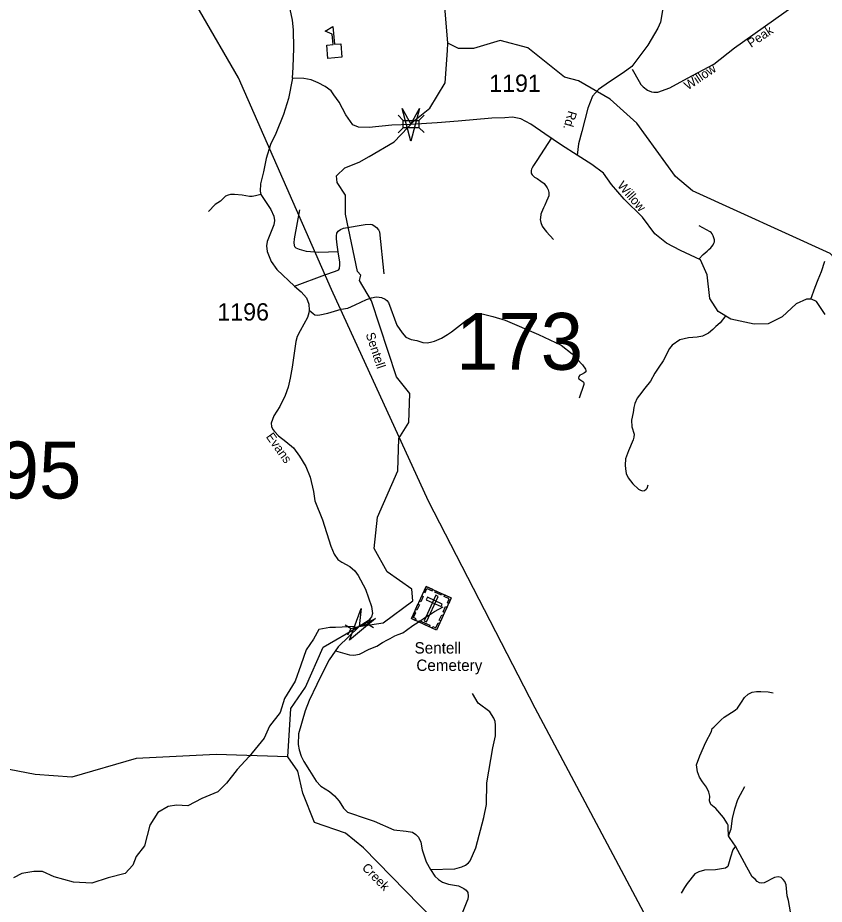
# Model space of a CAD drawing. Extents: x 884530 to 1028605, y 526725 to 653634.
# Drawn here: x 938802 to 944614, y 571686 to 578080 of the extents above; entities that cross this region are included whole.
import ezdxf

# ---------------------------------------------------------------- set-up
doc = ezdxf.new("R2010")
doc.units = 0
for name, color, linetype in [('Exist Cultural Cemetery CELL', 7, 'Continuous'), ('Exist Cultural Cemetery Label', 7, 'Continuous'), ('Exist Cultural Educational Facility Elementary CELL', 7, 'Continuous'), ('Exist Hydrographic Creek Single Shore', 7, 'Continuous'), ('Exist Hydrographic Creek Single Shore Label', 7, 'Continuous'), ('Exist Road Non-System Type 51', 7, 'Continuous'), ('Exist Road Non-System Type 51 Label', 7, 'Continuous'), ('Exist Road Secondary Structure Pipe Attributed CELL', 7, 'Continuous'), ('Exist Road Secondary Structure Pipe CELL', 7, 'Continuous'), ('Exist Road Secondary Structure Pipe Number Label', 7, 'Continuous'), ('Exist Road Secondary Structure Standard Bridge Attributed CELL', 7, 'Continuous'), ('Exist Road Secondary Structure Standard Bridge CELL', 7, 'Continuous'), ('Exist Road Secondary Structure Standard Bridge Number Label', 7, 'Continuous'), ('Exist Road Secondary Type 51 Attributed', 7, 'Continuous'), ('Exist Road Secondary Type 51 Label', 7, 'Continuous'), ('Exist Road Secondary Type 51 Number Label', 7, 'Continuous'), ('Exist Utilities Electrical Transmission Line', 7, 'Continuous')]:
    doc.layers.add(name, color=color, linetype=linetype)

msp = doc.modelspace()

# ---------------------------------------------------------------- linework, layer by layer
at = {"layer": 'Exist Cultural Cemetery CELL'}
for points in [[(941745.3, 573978.9), (941926, 573895.4), (941819.3, 573664.2), (941638.5, 573747.7)], [(941727.1, 573939.5), (941737.4, 573934.8), (941750.9, 573964), (941787.8, 573947), (941792.4, 573957.1), (941745.3, 573978.9)], [(941696, 573872.2), (941714.2, 573911.5), (941724.5, 573906.8), (941706.4, 573867.5)], [(941832, 573906.5), (941815, 573914.4), (941730, 573730.3), (941746.9, 573722.4)], [(941812.5, 573947.8), (941859.6, 573926), (941854.8, 573915.7), (941807.8, 573937.4)], [(941907.9, 573856), (941897.6, 573860.7), (941911.1, 573890), (941874.3, 573907), (941879, 573917.1), (941926.1, 573895.3)], [(941667.8, 573811.2), (941686, 573850.5), (941696.3, 573845.8), (941678.2, 573806.4)], [(941753.8, 573900), (941746, 573883), (941852.9, 573833.6), (941860.7, 573850.6)], [(941668.6, 573733.9), (941673.4, 573744.3), (941653.4, 573753.5), (941670.4, 573790.2), (941660.3, 573794.9), (941638.5, 573747.8)], [(941866.9, 573794.4), (941885.1, 573833.7), (941895.4, 573829), (941877.2, 573789.6)], [(941695.5, 573734), (941772.5, 573698.4), (941767.7, 573688.1), (941690.7, 573723.7)], [(941789.2, 573678.1), (941794, 573688.5), (941814, 573679.3), (941830.9, 573716), (941841, 573711.3), (941819.3, 573664.2)], [(941839.2, 573734.6), (941857.4, 573773.9), (941867.7, 573769.1), (941849.6, 573729.8)]]:
    msp.add_lwpolyline(points, close=True, dxfattribs=at)
at = {"layer": 'Exist Cultural Educational Facility Elementary CELL'}
msp.add_lwpolyline([(941037.1, 577785.3), (941028.2, 577882.8), (941074.1, 577887), (941067.3, 577961.8), (941018.2, 577981.7), (941072, 578015.8), (941083.6, 577887.9), (941129.5, 577892), (941138.3, 577794.5)], close=True, dxfattribs=at)
at = {"layer": 'Exist Hydrographic Creek Single Shore'}
for points in [[(941901.3, 577896.6), (941877.9, 578186.5), (941743.1, 578314), (941694.1, 578475.2), (941557.5, 578618.9)], [(940748.7, 572748.6), (940769.7, 573099.3), (940875, 573251.4), (941002.3, 573540.9), (941259.5, 573690.7), (941436.2, 573716), (941648.2, 573875.7), (941642.6, 573958), (941463.6, 574082.9), (941369.6, 574252.2), (941394.5, 574478.1), (941539.9, 574813.2), (941548.2, 575046), (941619.1, 575159.5), (941626.5, 575369.3), (941530.9, 575489.4), (941350.4, 576037.7), (941263.9, 576183.9), (941273.7, 576223.1), (941249.7, 576249.8), (941164.3, 576661.8), (941164.6, 576799.3), (941102.7, 576892.1), (941099.9, 576940), (941159, 576996.2), (941263, 577038.4), (941333.3, 577077.8), (941514.2, 577185.7), (941664.2, 577341.3), (941771.9, 577426.7), (941881.6, 577609.6), (941898.5, 577843.1), (941901.3, 577896.6)], [(944793, 576231.1), (944656.5, 576378.2), (943663.6, 576831.4), (943542.2, 576935.5), (943264.3, 577318.5), (943070.3, 577493.1), (942841.7, 577625.6), (942742, 577651.8), (942477.7, 577862.8), (942278.1, 577916.3), (942086.9, 577857.2), (941977.2, 577857.2), (941901.3, 577896.6)], [(940748.7, 572748.6), (940232.4, 572765.5), (939655.9, 572737.7), (939192.5, 572602.7), (938926.2, 572621.2), (938611.7, 572683.3), (938503.1, 572678.9), (938164.9, 572547.8), (937811.8, 572469.6), (937573.3, 572330), (937438.8, 572299.9), (937264.5, 572323.1), (937067, 572396), (936833.2, 572620.6), (936420.6, 572743.7), (936193.8, 572928.8)], [(936769.2, 569671.7), (936844.8, 569693.1), (937352.9, 569676.3), (937530.9, 569754.8), (937909.6, 570081.9), (938557.9, 570492.2), (938854.2, 570614.3), (939891.2, 570928.1), (940597.3, 570851.6), (941185.3, 570741.3), (941552.6, 570750.3), (941646.6, 570814), (941708.5, 570914.5), (941814, 571293.1), (941830, 571509.3), (941798.9, 571575.6), (941292.3, 572094.4), (941162.5, 572198.8), (940940.1, 572275.5), (940856, 572487.2), (940820, 572645.4), (940748.7, 572748.6)]]:
    msp.add_lwpolyline(points, dxfattribs=at)
at = {"layer": 'Exist Road Non-System Type 51'}
for points in [[(943229.2, 577708.8), (943279.4, 577619.4), (943293.2, 577597.2), (943308.1, 577580.5), (943339, 577558.1), (943369.3, 577545.9), (943386.2, 577542.3), (943414.6, 577543.3), (943501.8, 577575.2), (943629.5, 577644.7), (943818.4, 577745.1), (943968, 577862.6), (944323.3, 578114), (944527.7, 578264.8), (944571.4, 578378.8), (944749, 578717.3)], [(942648.2, 577213.1), (942542.4, 577051), (942519.5, 577013.8), (942508.8, 576997), (942505.2, 576987.4), (942502.7, 576979), (942501.6, 576969.5), (942501.6, 576961), (942504, 576953.8), (942509.9, 576946.6), (942517.2, 576939.5), (942525.6, 576931), (942545.9, 576920.2), (942572.3, 576899.9), (942595.1, 576883.1), (942616.7, 576853.1), (942623.9, 576838.7), (942628.7, 576819.5), (942628.7, 576795.5), (942622.7, 576777.5), (942613.1, 576755.9), (942599.9, 576728.3), (942590.3, 576709.1), (942575.9, 576675.6), (942571.1, 576662.4), (942568.8, 576637.2), (942567.5, 576624), (942572.3, 576603.6), (942582, 576577.2), (942594, 576560.4), (942613.1, 576535.3), (942662.4, 576481.3)], [(940554.4, 576804.5), (940515, 576796.2), (940491.2, 576791.3), (940482.4, 576790.5), (940471, 576791.4), (940446.5, 576795.3), (940418.4, 576799.7), (940363.8, 576805.8), (940335.5, 576805.8), (940318.3, 576801), (940299.1, 576791.6), (940262.2, 576757.7), (940224.2, 576732.4), (940176.6, 576682.2)], [(941111.9, 576391.1), (940971.1, 576387), (940883, 576394.4), (940831, 576408.1), (940807.5, 576418), (940798.7, 576426.6), (940795.1, 576440.3), (940792.6, 576455.2), (940796.3, 576486.1), (940833.4, 576693.1)], [(941111.9, 576391.1), (941103.7, 576441.9), (941098.3, 576484.2), (941098.4, 576507.1), (941101.7, 576526.7), (941111.8, 576540.9), (941127.3, 576552.8), (941150.2, 576563.2), (941305.8, 576589.4), (941342.2, 576591.4), (941356.9, 576587.3), (941368.5, 576581.4), (941387.3, 576567.5), (941400.4, 576551.1), (941407.9, 576535.3), (941439.2, 576233.6)], [(943710.4, 576338.8), (943741.7, 576371.6), (943755.6, 576384.8), (943770.5, 576397.3), (943782.2, 576408.2), (943796.2, 576419.9), (943804, 576430.8), (943812.6, 576442.6), (943818.9, 576453.4), (943821.9, 576464.4), (943821.9, 576477.6), (943818.9, 576493.3), (943814.1, 576507.3), (943806.3, 576520.5), (943798.6, 576530.7), (943790.8, 576536.1), (943713.5, 576578.3)], [(940795.8, 576144.5), (941015.3, 576226.2), (941090.8, 576251.7), (941108.2, 576258.3), (941115.9, 576264), (941119.9, 576270), (941121.3, 576278.1), (941122.8, 576289.8), (941123.9, 576316.7), (941111.9, 576391.1)], [(944517.4, 576050.1), (944548.4, 576135.5), (944569.8, 576190.7), (944593, 576249.8), (944618.8, 576325.2)], [(940900.9, 575971.9), (940929.8, 575947), (940942.8, 575938), (940959.7, 575934), (940979.7, 575937), (941035.6, 575949), (941084.9, 575964.1), (941132.1, 575977.3), (941181.6, 575985.8), (941234.4, 576008.7), (941315.6, 576048.1), (941352, 576059.7), (941383.9, 576065.7), (941406.8, 576064.8), (941423.2, 576061.2), (941448.8, 576049.8), (941462.7, 576040.8), (941473.8, 576025.8), (941533.3, 575861.8), (941572.7, 575806.8), (941599.5, 575775.3), (941637.4, 575759.4), (941677.6, 575751.7), (941720.2, 575738.4), (941752.2, 575735.4), (941776.8, 575740.3), (941805.3, 575747.9), (941856, 575769.3), (941898.9, 575796.2), (941927.8, 575815.3), (941969.8, 575848.2), (942036.6, 575898.1), (942089.5, 575931), (942113.5, 575940), (942135.5, 575944), (942158.5, 575941), (942225.4, 575925.4), (942314.9, 575898), (942554.9, 575795.4), (942717.2, 575717.8), (942797.2, 575656.9), (942872.3, 575575.8), (942892.5, 575545.8), (942895.8, 575535.3), (942894.7, 575526.5), (942886.7, 575518.5), (942865.2, 575506.5), (942853.1, 575501.1), (942845, 575493.4), (942841.8, 575483.8), (942845.2, 575475.5), (942860.4, 575466), (942874.6, 575456.9), (942878.7, 575452.4), (942881.7, 575443.1), (942880.5, 575434.2), (942847.3, 575335.8)], [(943905.5, 575931.8), (943863.7, 575878.7), (943832.8, 575852.1), (943809.8, 575830.6), (943778.9, 575804.9), (943737.6, 575784.2), (943697, 575775.4), (943636.3, 575771.5), (943572.1, 575755.7), (943516.7, 575718.9), (943498.2, 575694.5), (943484.2, 575669), (943475.4, 575646.8), (943453.1, 575604.3), (943422.6, 575560.8), (943392.9, 575515.7), (943362.3, 575459.4), (943322, 575408.5), (943281.7, 575358), (943265.7, 575337.1), (943248.7, 575298.5), (943242.4, 575269.9), (943236.7, 575231.7), (943225.4, 575176.9), (943227, 575130.2), (943243.9, 575077.1), (943242.4, 575054.6), (943235.8, 575035.4), (943202.9, 574956.5), (943182, 574897.7), (943178, 574852.6), (943180.4, 574826.9), (943187.5, 574791.7), (943199.7, 574761.7), (943233.5, 574717.4), (943275.5, 574679.8), (943289.8, 574671.6), (943304.3, 574666.7), (943319.6, 574670.8), (943329.3, 574678.8), (943336.5, 574686), (943345.3, 574711.7)], [(941090.7, 573513.8), (941193, 573485.6), (941223.3, 573483), (941263.9, 573488.9), (941334, 573524.9), (941389.1, 573548.6), (941431, 573574.8), (941465.2, 573593.1), (941486.1, 573603.6), (941520.2, 573622), (941543.8, 573632.4), (941577.9, 573642.9), (941603.2, 573662.7), (941649.9, 573695.6), (941687.3, 573720.6), (941724.1, 573744.8), (941741, 573756.2), (941758.3, 573767.8), (941775.7, 573779.3), (941806, 573797.6), (941836.7, 573814.9), (941867.5, 573831.7)], [(941234.4, 573690.2), (941092.8, 573682.3), (941050, 573683.2), (940972.5, 573667.7), (940933.8, 573597.9), (940879.5, 573520.3), (940840.8, 573411.7), (940801.9, 573295.4), (940724.4, 573171.3), (940693.3, 573070.5), (940615.8, 572969.7), (940577.1, 572884.4), (940468.5, 572752.6), (940383.2, 572659.5), (940305.7, 572558.7), (940243.7, 572496.7), (940127.3, 572450.1), (940026.5, 572395.9), (939946.5, 572402.3), (939886.3, 572391.8), (939810.2, 572347.3), (939752.5, 572258.1), (939716.3, 572108.9), (939654.4, 572031.4), (939631, 571969.4), (939576.7, 571907.3), (939452.7, 571876.3), (939336.4, 571837.6), (939204.6, 571845.3), (939064.9, 571884), (938979.6, 571922.8), (938917.6, 571922.8), (938832.3, 571907.2), (938770.3, 571876.3)], [(941776.2, 571936.5), (941951.7, 571941.9), (942003, 571955.3), (942029.3, 571968.6), (942050.8, 571984.3), (942062.2, 571999.7), (942102.8, 572093), (942159.8, 572311.5), (942181, 572406.7), (942181.2, 572562.4), (942225.7, 572814.2), (942244, 572900.7), (942245.6, 572978.3), (942241.4, 573003.7), (942232.3, 573027.9), (942203.1, 573074.4), (942120.9, 573136.8), (942079.9, 573206.8)], [(943923.8, 572179.2), (943921.3, 572240.7), (943920.5, 572257), (943917.6, 572265.5), (943888, 572312.5), (943832.7, 572376.5), (943796.3, 572406.5), (943787.5, 572431.4), (943789.5, 572465.1), (943783.2, 572494.6), (943766.4, 572530.4), (943736.8, 572568.4), (943713.7, 572604.2), (943701, 572642.1), (943692.5, 572692.7), (943717.9, 572755.9), (943760, 572855), (943800.1, 572933), (943806.3, 572954.1), (943816.9, 572964.6), (943842.2, 572987.8), (943871.7, 573017.2), (943892.8, 573036.2), (943970.8, 573086.8), (943987.6, 573099.5), (943998.2, 573114.2), (944017.1, 573143.7), (944038.2, 573177.4), (944065.5, 573202.7), (944095.1, 573215.4), (944124.6, 573221.7), (944156.2, 573221.7), (944208.9, 573219.6), (944246.8, 573211.1)], [(943923.8, 572179.2), (943942.3, 572229.6), (943952, 572305.9), (943970.1, 572374.5), (943990.1, 572441.5), (944010, 572477.7), (944042.5, 572534.7)], [(943974.4, 572106.1), (943957.3, 572129.8), (943932.1, 572169), (943923.8, 572179.2)], [(943974.4, 572106.1), (943953.9, 572079.7), (943937.6, 572025.4), (943917.9, 571959), (943902.7, 571947.3), (943831.2, 571935.5), (943750.6, 571931.6), (943709.4, 571920.1), (943682.3, 571905.1), (943625.3, 571835.7), (943606, 571806.8), (943583.4, 571767.1)], [(944418.7, 571399.6), (944419.4, 571408.8), (944413.4, 571453.8), (944395.3, 571495.4), (944355.2, 571714.2), (944347.5, 571748.2), (944338.4, 571825.6), (944328.8, 571850), (944318.3, 571866.1), (944303.1, 571880), (944281.4, 571884.8), (944256.1, 571880.2), (944182, 571840.2), (944163.3, 571838.2), (944146.2, 571842.2), (944130.9, 571851.1), (944116.1, 571867.6), (944095, 571884.4), (944057, 571953.1), (943974.4, 572106.1)]]:
    msp.add_lwpolyline(points, dxfattribs=at)
at = {"layer": 'Exist Road Secondary Structure Pipe Attributed CELL'}
msp.add_lwpolyline([(941380.3, 573746.9), (941192.7, 573591.3), (941277.3, 573819.9), (941263.1, 573690.7)], close=True, dxfattribs=at)
at = {"layer": 'Exist Road Secondary Structure Pipe CELL'}
for p, q in [((941345.7, 573751), (941321.6, 573706.4)), ((941161.5, 573701.7), (941204.7, 573675.1)), ((941180.6, 573630.4), (941204.7, 573675.1)), ((941204.7, 573675.1), (941321.6, 573706.4)), ((941364.8, 573679.8), (941321.6, 573706.4))]:
    msp.add_line(p, q, dxfattribs=at)
at = {"layer": 'Exist Road Secondary Structure Standard Bridge Attributed CELL'}
msp.add_lwpolyline([(941698, 577425), (941634.9, 577189.4), (941571.7, 577425), (941634.9, 577311.3)], close=True, dxfattribs=at)
at = {"layer": 'Exist Road Secondary Structure Standard Bridge CELL'}
for p, q in [((941543.1, 577376), (941579.7, 577339.4)), ((941693.1, 577339.1), (941729.7, 577375.7)), ((941543.1, 577249.9), (941579.7, 577286.5)), ((941693.1, 577287.4), (941729.7, 577250.8))]:
    msp.add_line(p, q, dxfattribs=at)
msp.add_lwpolyline([(941579.7, 577339.4), (941693.1, 577339.4), (941693.1, 577286.5), (941579.7, 577286.5)], close=True, dxfattribs=at)
at = {"layer": 'Exist Road Secondary Type 51 Attributed'}
for points in [[(943185.5, 579034.1), (943291.7, 578822.9), (943389.8, 578692.3), (943464.9, 578622.5), (943508.7, 578549.5), (943534.8, 578491.2), (943549.9, 578412.1), (943497.8, 578299), (943464.7, 578223.5), (943447.8, 578130.6), (943432.7, 578048.2), (943414.7, 578005.3), (943342.7, 577882), (943276.9, 577794.1), (943226.7, 577726.8), (943164.7, 577682.2), (943066.9, 577617.2), (942986.8, 577562.3), (942942.8, 577514.7), (942909.9, 577427.4), (942867, 577259), (942843.9, 577170.2), (942832.1, 577089.3)], [(940780.8, 577644.2), (940787.3, 577722.6), (940792.3, 577859.7), (940788.6, 577992.2), (940781.9, 578061.5), (940766, 578140.1), (940754.7, 578181.5), (940719.3, 578246.7), (940642.3, 578373.4), (940605.6, 578431.1), (940572.3, 578472.5)], [(940780.8, 577644.2), (940753.5, 577496.4), (940718, 577381.1), (940660.7, 577244.8), (940624, 577164.5), (940592.6, 577064.6), (940572.6, 576968.5), (940552.1, 576882), (940549.6, 576828.4), (940554.4, 576804.5), (940625.7, 576697.4), (940647.7, 576649), (940651.9, 576617.4), (940647.8, 576585.6), (940628.5, 576537.1), (940600.3, 576464.8), (940594.7, 576433.9), (940598.9, 576393.7), (940628.1, 576321), (940669.1, 576265), (940795.8, 576144.5), (940844.6, 576103.6), (940882.9, 576060.5), (940898.9, 576014.2), (940900.9, 575971.9), (940899.7, 575952.3), (940889.7, 575917.2), (940837.5, 575820.6), (940815.7, 575779.7), (940804.9, 575743.7), (940779.3, 575559.4), (940766, 575480.8), (940750.5, 575414.4), (940729.7, 575354.2), (940689.4, 575276.1), (940647.4, 575208.3), (940628.2, 575154.9), (940629.8, 575132.2), (940639.8, 575110.5), (940653.2, 575095.4), (940680.8, 575065.3), (940733.4, 575022.7), (940789, 574977.1), (940833.3, 574918.6), (940878.3, 574843.8), (940909.1, 574766.8), (940933.5, 574662), (940941.9, 574595.1), (940997.5, 574457.6), (941058.9, 574269), (941081.4, 574212.2), (941109, 574172.9), (941137.4, 574152.8), (941195.9, 574121.1), (941231, 574090.1), (941255.3, 574056.7), (941307, 573958.2), (941351.6, 573834.5), (941358.9, 573783.3), (941351.3, 573759.1), (941326.3, 573730.6), (941262.8, 573690.6), (941110.8, 573542.7), (941046.8, 573449.3), (941005, 573369.1), (940957.1, 573270.3), (940902.2, 573156.7), (940873.6, 573081), (940824.8, 572915.7), (940822, 572839.1), (940828.7, 572799.8), (940844.1, 572753.4), (940863.4, 572715.7), (940904.3, 572651.4), (940951.9, 572573.6), (940984.9, 572538.1), (941047.2, 572500.1), (941085.6, 572469.1), (941119, 572430.7), (941148.5, 572378.5), (941178.8, 572351.7), (941213.1, 572337.5), (941284.8, 572314.7), (941370.1, 572284.8), (941511.3, 572222.3), (941601.2, 572213.3), (941647.2, 572205.8), (941670.5, 572189.9), (941689.8, 572171.5), (941705.6, 572133.9), (941717.3, 572078.7), (941745.3, 571991.4), (941776.2, 571936.5)], [(941634.1, 577310.1), (941498, 577305.4), (941333.9, 577287.1), (941257.8, 577289.9), (941216.8, 577307.8), (941166.7, 577379.7), (941117.3, 577471.1), (941079.4, 577524), (941059.3, 577553.3), (941017.5, 577584.2), (940967.9, 577610.4), (940916.4, 577631.8), (940862.4, 577641.2), (940780.8, 577644.2)], [(942832.1, 577089.3), (942720.8, 577159.7), (942601.1, 577243.1), (942498.6, 577312), (942426.8, 577350.1), (942366.7, 577361.8), (942312.9, 577358), (942218.1, 577354.5), (941975.2, 577333.1), (941824.3, 577320.7), (941634.1, 577310.1)], [(944521.9, 576049.9), (944485.5, 576049.9), (944412.6, 576015.7), (944310.2, 575922.3), (944210, 575872.2), (944109.8, 575869.9), (943941.3, 575906.4), (943850.3, 575961.1), (943788.8, 576054.5), (943770.6, 576225.4), (943722.8, 576334.7), (943577, 576401.5), (943478, 576453.4), (943393.7, 576521.8), (943304.9, 576640.3), (943172.9, 576770.1), (943081.8, 576877.2), (943022.6, 576959.2), (942938.4, 577020.7), (942832.1, 577089.3)], [(944619.8, 575940.6), (944558.3, 576034), (944521.9, 576049.9)], [(941776.2, 571936.5), (941808, 571890.2), (941833.9, 571866), (941863.2, 571846.7), (941906.6, 571830.7), (941978.5, 571820), (942016.5, 571801.2), (942032.4, 571787.8), (942044.1, 571771.9), (942048.2, 571745.1), (942045.7, 571724.3), (942038.6, 571706.1), (941999.1, 571611.5)]]:
    msp.add_lwpolyline(points, dxfattribs=at)
at = {"layer": 'Exist Utilities Electrical Transmission Line'}
msp.add_lwpolyline([(945735.9, 569292.4), (944511.8, 570474.8), (943313.9, 571626.5), (942530.7, 573100.6), (941761.7, 574594.1), (941063.9, 576120.3), (940393.7, 577647.3), (939830.8, 578620.8), (939001, 579373.9), (938802.7, 579433), (937171.8, 579811), (935544.6, 580195.5), (933918.8, 580578.7), (932267.9, 580954.5), (931153.7, 581033.3), (928415.8, 581209.1), (925643.8, 581364.6), (922305, 580117.8), (921595.1, 579498.2)], dxfattribs=at)

# ---------------------------------------------------------------- texts
at = {"layer": 'Exist Cultural Cemetery Label'}
for s, p in [('Sentell', (941661.6, 573494.6)), ('Cemetery', (941674.3, 573369))]:
    msp.add_text(s, height=82.02, dxfattribs=at).set_placement(p)
at = {"layer": 'Exist Hydrographic Creek Single Shore Label'}
for s, rotation, p in [('Sentell', 288.21454, (941308.5, 575797.8)), ('Sentell', 288.21454, (941308.5, 575797.8)), ('Creek', 314.31543, (941277.7, 571945.1)), ('Creek', 314.31543, (941277.7, 571945.1))]:
    msp.add_text(s, height=65.62, rotation=rotation, dxfattribs=at).set_placement(p)
at = {"layer": 'Exist Road Non-System Type 51 Label'}
for s, p in [('Peak', (944086.6, 577861.1)), ('Willow', (943630.8, 577555.3))]:
    msp.add_text(s, height=65.62, rotation=33.85967, dxfattribs=at).set_placement(p)
at = {"layer": 'Exist Road Secondary Structure Pipe Number Label'}
msp.add_text('P195', height=410.1, dxfattribs=at).set_placement((937979.4, 574612.9))
at = {"layer": 'Exist Road Secondary Structure Standard Bridge Number Label'}
msp.add_text('173', height=410.1, dxfattribs=at).set_placement((941960.7, 575540.8))
at = {"layer": 'Exist Road Secondary Type 51 Label'}
for s, rotation, p in [('Rd.', 253.63055, (942770.2, 577413.3)), ('Willow', 311.1269, (943118.6, 576865.9)), ('Evans', 305.51097, (940587.4, 575057.9))]:
    msp.add_text(s, height=65.62, rotation=rotation, dxfattribs=at).set_placement(p)
at = {"layer": 'Exist Road Secondary Type 51 Number Label'}
for s, p in [('1191', (942199.5, 577544.9)), ('1196', (940240.3, 575895.7))]:
    msp.add_text(s, height=125, dxfattribs=at).set_placement(p)

doc.saveas('drawing.dxf')
